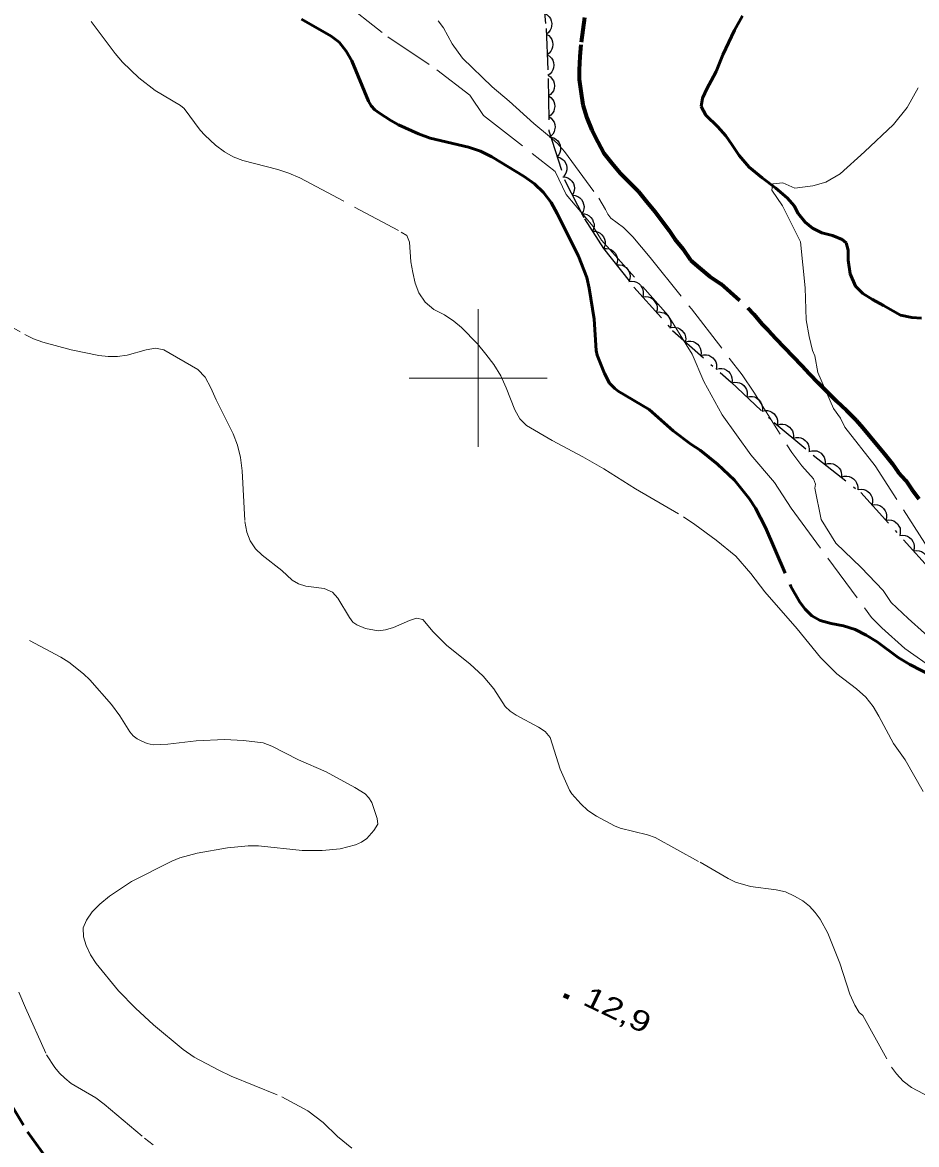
# Model space of a CAD drawing. Extents: x 355726 to 357533, y 5103782 to 5105258.
# Drawn here: x 356766.9 to 356831.8, y 5104044.4 to 5104125.8 of the extents above; entities that cross this region are included whole.
import ezdxf

# ---------------------------------------------------------------- set-up
doc = ezdxf.new("R2010")
doc.units = 0
doc.header["$LTSCALE"] = 0.6
for name, pattern in [('DASH_DOUBLE_DOT', [9.2, 5, -1.2, 0.3, -1.2, 0.3, -1.2]), ('DOT_DASHED', [7.7, 5, -1.2, 0.3, -1.2]), ('LONG_DASHED', [7.5, 6, -1.5]), ('MEDIUM_DASHED', [4.5, 3, -1.5])]:
    doc.linetypes.add(name, pattern=pattern)
for name, color, linetype, lineweight in [('1', 7, 'LONG_DASHED', 53), ('2', 7, 'LONG_DASHED', 13), ('3', 7, 'Continuous', 140), ('4', 7, 'DASH_DOUBLE_DOT', 53), ('44', 7, 'Continuous', 25), ('61', 7, 'Continuous', 13), ('7', 7, 'MEDIUM_DASHED', 70)]:
    doc.layers.add(name, color=color, linetype=linetype, lineweight=lineweight)

msp = doc.modelspace()

# ---------------------------------------------------------------- linework, layer by layer
at = {"layer": '1'}
for points in [[(356787.18, 5104126.03), (356789.34, 5104124.8), (356789.93, 5104124.36), (356790.44, 5104123.71), (356790.84, 5104123), (356792.04, 5104120.09), (356792.24, 5104119.75), (356792.5, 5104119.46), (356792.84, 5104119.21), (356793.67, 5104118.67), (356794.23, 5104118.37), (356795.68, 5104117.71), (356796.53, 5104117.41), (356799.3, 5104116.75), (356800.17, 5104116.46), (356801, 5104116.05), (356803.34, 5104114.62), (356804.08, 5104114.09), (356804.75, 5104113.45), (356805.3, 5104112.74), (356805.74, 5104111.94), (356807.29, 5104108.83), (356807.88, 5104107.3), (356808.06, 5104106.53), (356808.41, 5104104.28), (356808.56, 5104102), (356808.64, 5104101.65), (356809.16, 5104100.34), (356809.53, 5104099.62), (356809.91, 5104099.23), (356810.16, 5104099.05), (356812.42, 5104097.72), (356814.16, 5104096.17), (356815.44, 5104095.2), (356816.1, 5104094.76), (356817.38, 5104093.76), (356818.6, 5104092.59), (356819.66, 5104091.25), (356820.12, 5104090.57), (356820.84, 5104089.15), (356822.7, 5104084.88), (356823.34, 5104083.74), (356823.73, 5104083.23)], [(356823.73, 5104083.23), (356824.22, 5104082.76), (356824.82, 5104082.42), (356825.61, 5104082.2), (356826.5, 5104082.03), (356827.35, 5104081.76), (356828.15, 5104081.34), (356828.94, 5104080.87), (356830.48, 5104079.74), (356831.33, 5104079.23), (356833.01, 5104078.34)], [(356745.42, 5104067.93), (356747.37, 5104065.84), (356748.01, 5104065.2), (356749.52, 5104064.04), (356750.26, 5104063.4), (356753.76, 5104060.09), (356755.18, 5104058.55), (356758.28, 5104055.9), (356759.74, 5104054.59), (356763.97, 5104050.43), (356764.58, 5104049.69), (356765.15, 5104048.88), (356767.3, 5104045.33), (356768.57, 5104043.59)]]:
    msp.add_lwpolyline(points, dxfattribs=at)
at = {"layer": '2'}
for points in [[(356790.21, 5104127.29), (356793.46, 5104124.74), (356797, 5104122.36), (356799.39, 5104120.51), (356800.38, 5104119.05), (356805.58, 5104114.99), (356806.38, 5104113.32), (356808.34, 5104110.99), (356808.96, 5104110.01), (356813.79, 5104104.53), (356815.53, 5104101.72), (356816.37, 5104099.74), (356817.7, 5104097.32), (356819.79, 5104094.44), (356821.51, 5104092.43), (356822.71, 5104090.57), (356828.55, 5104082.63), (356829.28, 5104081.88), (356830.96, 5104080.38), (356833.16, 5104078.83)], [(356771.94, 5104125.87), (356773.66, 5104123.53), (356774.21, 5104122.92), (356775.38, 5104121.78), (356776.58, 5104120.86), (356778.42, 5104119.76), (356778.67, 5104119.55), (356779.84, 5104117.98), (356780.18, 5104117.61), (356780.95, 5104116.9), (356781.61, 5104116.41), (356782.23, 5104116.05), (356782.92, 5104115.79), (356785.46, 5104115.13), (356786.26, 5104114.86), (356787.07, 5104114.51), (356794.43, 5104110.59), (356794.84, 5104110.33), (356795.02, 5104109.86), (356795.13, 5104108.43), (356795.26, 5104107.66), (356795.43, 5104106.88), (356795.7, 5104106.18), (356796.15, 5104105.5), (356796.8, 5104104.98), (356797.56, 5104104.58), (356798.23, 5104104.13), (356798.8, 5104103.67), (356799.96, 5104102.47), (356800.57, 5104101.74), (356801.15, 5104100.98), (356801.64, 5104100.15), (356802.04, 5104099.29), (356802.66, 5104097.69), (356803.03, 5104097.05), (356803.5, 5104096.55), (356805.37, 5104095.47), (356807.6, 5104094.29), (356809.12, 5104093.42), (356811.42, 5104091.96), (356814.89, 5104089.94), (356815.72, 5104089.38), (356817.26, 5104088.23), (356818.7, 5104087.08), (356819.78, 5104085.82), (356820.8, 5104084.48), (356823.14, 5104081.8), (356824.83, 5104079.74), (356826.03, 5104078.55), (356827.46, 5104077.46), (356828.14, 5104076.84), (356828.66, 5104076.18), (356829.08, 5104075.48), (356830.14, 5104073.48), (356830.98, 5104072.3), (356832.29, 5104070)], [(356797.1, 5104125.9), (356797.49, 5104125.41), (356798.13, 5104124.23), (356798.88, 5104123.19), (356801.03, 5104121.13), (356802.26, 5104120.09), (356804.04, 5104118.47), (356805.17, 5104117.53), (356805.75, 5104117.01), (356806.28, 5104116.44), (356808.75, 5104113.05), (356809.25, 5104112.23), (356809.41, 5104111.88), (356809.63, 5104111.59), (356810.54, 5104110.91), (356811.23, 5104110.24), (356812.48, 5104108.75), (356815.48, 5104105.01), (356819.16, 5104100.22), (356820.01, 5104098.97), (356822.75, 5104094.59), (356823.48, 5104093.63), (356824.34, 5104092.7), (356824.47, 5104092.3), (356824.43, 5104092.01), (356824.89, 5104089.73), (356825.96, 5104088.01), (356827.8, 5104086.26), (356829.39, 5104084.59), (356829.97, 5104083.73), (356831.19, 5104082.55), (356833.56, 5104080.43)], [(356763.65, 5104105.13), (356767.11, 5104103.15), (356767.75, 5104102.84), (356768.42, 5104102.61), (356770.47, 5104102.05), (356772.48, 5104101.63), (356773.16, 5104101.55), (356773.84, 5104101.55), (356774.55, 5104101.67), (356775.92, 5104102.04), (356776.59, 5104102.16), (356777.2, 5104102.05), (356779.67, 5104100.61), (356780.2, 5104100.07), (356780.62, 5104099.29), (356780.99, 5104098.43), (356782.23, 5104095.95), (356782.55, 5104095.13), (356782.76, 5104094.23), (356782.88, 5104093.26), (356783.07, 5104089.59), (356783.21, 5104088.82), (356783.47, 5104088.18), (356783.86, 5104087.62), (356784.33, 5104087.16), (356785.75, 5104086.05), (356786.52, 5104085.33), (356786.96, 5104085.08), (356787.51, 5104084.91), (356788.84, 5104084.73), (356789.44, 5104084.47), (356789.83, 5104084.04), (356790.67, 5104082.62), (356790.92, 5104082.3), (356791.2, 5104082.11), (356791.83, 5104081.84), (356792.74, 5104081.67), (356793.29, 5104081.74), (356793.87, 5104081.9), (356795.02, 5104082.41), (356795.54, 5104082.59), (356795.98, 5104082.48), (356796.74, 5104081.59), (356797.74, 5104080.59), (356799.4, 5104079.26), (356800.37, 5104078.38), (356801.14, 5104077.46), (356801.97, 5104076.18), (356802.32, 5104075.84), (356802.76, 5104075.54), (356804.37, 5104074.68), (356804.86, 5104074.36), (356805.22, 5104073.92), (356805.95, 5104071.63), (356806.62, 5104070.11), (356806.81, 5104069.83), (356807.45, 5104069.11)], [(356835.23, 5104083.62), (356828.81, 5104093.62), (356826.61, 5104096.43), (356826.29, 5104097.1), (356825.78, 5104097.78), (356824.65, 5104100.39)], [(356767.45, 5104080.96), (356769.73, 5104079.75), (356770.31, 5104079.38), (356771.38, 5104078.55), (356771.82, 5104078.11), (356773.4, 5104076.32), (356774.02, 5104075.49), (356774.73, 5104074.34), (356774.98, 5104074.05), (356775.26, 5104073.83), (356775.6, 5104073.65), (356775.99, 5104073.5), (356776.43, 5104073.4), (356777.5, 5104073.45), (356779.54, 5104073.69), (356781.6, 5104073.79), (356782.99, 5104073.71), (356784.4, 5104073.55), (356785.04, 5104073.3), (356786.96, 5104072.3), (356788.98, 5104071.43), (356791.06, 5104070.3), (356791.8, 5104069.83), (356792.08, 5104069.55), (356792.29, 5104069.21), (356792.67, 5104068.04), (356792.72, 5104067.63), (356792.44, 5104067.18), (356791.92, 5104066.59), (356791.55, 5104066.34), (356791.1, 5104066.13), (356790, 5104065.84), (356788.69, 5104065.73), (356787.23, 5104065.74), (356784.07, 5104066.07), (356783.31, 5104066.07), (356781.81, 5104065.92), (356779.62, 5104065.54), (356778.36, 5104065.2), (356777.78, 5104064.96), (356774.86, 5104063.47), (356773.25, 5104062.41), (356772.55, 5104061.84), (356771.99, 5104061.28), (356771.59, 5104060.68), (356771.36, 5104060.12), (356771.38, 5104059.46), (356771.57, 5104058.83), (356771.88, 5104058.17), (356772.3, 5104057.53), (356773.9, 5104055.55), (356775.14, 5104054.3), (356776.45, 5104053.08), (356778.6, 5104051.29), (356779.41, 5104050.73), (356781.18, 5104049.79), (356782.09, 5104049.36), (356785.76, 5104047.86), (356787.64, 5104046.84), (356788.77, 5104045.99), (356789.8, 5104044.98), (356790.83, 5104044.13)], [(356807.45, 5104069.11), (356807.97, 5104068.63), (356808.6, 5104068.21), (356809.9, 5104067.51), (356810.3, 5104067.34), (356812.28, 5104066.86), (356812.85, 5104066.68), (356816.1, 5104064.88), (356818.14, 5104063.69), (356818.67, 5104063.44), (356819.77, 5104063.12), (356821.62, 5104062.87), (356822.3, 5104062.72), (356822.96, 5104062.42), (356823.55, 5104062.07), (356824.04, 5104061.68), (356824.46, 5104061.23), (356824.82, 5104060.75), (356825.37, 5104059.74), (356826.25, 5104057.55), (356826.97, 5104055.3), (356827.34, 5104054.51), (356827.65, 5104053.97), (356827.9, 5104053.76), (356829.98, 5104050.01), (356830.36, 5104049.53), (356830.84, 5104049.01), (356831.45, 5104048.55), (356833.64, 5104047.36)], [(356766.69, 5104055.46), (356767.16, 5104054.32), (356768.7, 5104050.92), (356769.29, 5104050), (356769.62, 5104049.59), (356770.03, 5104049.21), (356770.47, 5104048.84), (356772.27, 5104047.8), (356772.87, 5104047.34), (356775.79, 5104044.87), (356776.42, 5104044.38)]]:
    msp.add_lwpolyline(points, dxfattribs=at)
at = {"layer": '2', "linetype": 'Continuous'}
msp.add_lwpolyline([(356824.65, 5104100.39), (356824.43, 5104101.6), (356824.26, 5104101.99), (356824.03, 5104103.01), (356823.81, 5104104.22), (356823.72, 5104106.54), (356823.4, 5104109.88), (356822.09, 5104112.5), (356821.32, 5104113.62), (356821.38, 5104114.08), (356822.12, 5104114.16), (356822.99, 5104113.77), (356824.28, 5104113.94), (356825.22, 5104114.21), (356826.26, 5104114.82), (356828.03, 5104116.4), (356830.14, 5104118.39), (356831.12, 5104119.62), (356831.92, 5104121.06)], dxfattribs=at)
at = {"layer": '3'}
msp.add_line((356806.22, 5104055.23), (356806.58, 5104055.06), dxfattribs=at)
at = {"layer": '4'}
msp.add_lwpolyline([(356819.18, 5104126.28), (356818.59, 5104125.22), (356817.75, 5104123.45), (356817.27, 5104122.23), (356816.92, 5104121.56), (356816.63, 5104121.03), (356816.27, 5104120.3), (356816.18, 5104119.7), (356816.52, 5104119.07), (356817.4, 5104118.23), (356817.97, 5104117.57), (356818.41, 5104116.93), (356818.95, 5104116.13), (356819.67, 5104115.29), (356820.62, 5104114.51), (356821.6, 5104113.77), (356822.44, 5104113.05), (356822.92, 5104112.49), (356823.23, 5104111.93), (356823.73, 5104111.31), (356824.27, 5104110.86), (356824.94, 5104110.54), (356825.72, 5104110.35), (356826.41, 5104110.06), (356826.71, 5104109.8), (356826.86, 5104109.27), (356826.84, 5104108.54), (356826.99, 5104107.56), (356827.37, 5104106.67), (356827.91, 5104106.13), (356828.61, 5104105.69), (356829.4, 5104105.25), (356830.08, 5104104.87), (356830.65, 5104104.55), (356831.46, 5104104.4), (356832.17, 5104104.34)], dxfattribs=at)
at = {"layer": '44', "linetype": 'DOT_DASHED'}
msp.add_lwpolyline([(356804.61, 5104128.7), (356804.93, 5104125.36), (356805.08, 5104121.72), (356805.14, 5104117.93), (356806.3, 5104114.32), (356807.73, 5104111.55), (356809.1, 5104109.4), (356811.3, 5104106.6), (356814.11, 5104103.45), (356818.35, 5104099.7), (356821.48, 5104096.78), (356824.32, 5104094.41), (356827.76, 5104091.7), (356833.89, 5104084.92)], dxfattribs=at)
at = {"layer": '44'}
for points in [[(356804.83, 5104126.45), (356805.01, 5104126.35), (356805.15, 5104126.2), (356805.25, 5104126.07), (356805.31, 5104125.9), (356805.35, 5104125.72), (356805.33, 5104125.53), (356805.3, 5104125.37), (356805.22, 5104125.22), (356805.11, 5104125.07), (356804.97, 5104124.95)], [(356804.95, 5104124.95), (356805.12, 5104124.84), (356805.26, 5104124.69), (356805.35, 5104124.55), (356805.4, 5104124.38), (356805.43, 5104124.2), (356805.4, 5104124.01), (356805.36, 5104123.85), (356805.27, 5104123.7), (356805.15, 5104123.56), (356805.01, 5104123.45)], [(356805.01, 5104123.45), (356805.19, 5104123.34), (356805.32, 5104123.19), (356805.41, 5104123.05), (356805.46, 5104122.89), (356805.49, 5104122.7), (356805.46, 5104122.51), (356805.43, 5104122.35), (356805.34, 5104122.2), (356805.22, 5104122.06), (356805.07, 5104121.95)], [(356805.08, 5104121.95), (356805.25, 5104121.84), (356805.38, 5104121.68), (356805.47, 5104121.55), (356805.52, 5104121.38), (356805.54, 5104121.19), (356805.51, 5104121), (356805.47, 5104120.84), (356805.37, 5104120.7), (356805.25, 5104120.56), (356805.1, 5104120.46)], [(356805.1, 5104120.46), (356805.27, 5104120.34), (356805.41, 5104120.18), (356805.49, 5104120.05), (356805.54, 5104119.88), (356805.56, 5104119.69), (356805.53, 5104119.5), (356805.49, 5104119.35), (356805.39, 5104119.2), (356805.27, 5104119.06), (356805.12, 5104118.96)], [(356805.12, 5104118.96), (356805.3, 5104118.84), (356805.43, 5104118.69), (356805.52, 5104118.55), (356805.56, 5104118.38), (356805.58, 5104118.19), (356805.55, 5104118), (356805.51, 5104117.85), (356805.42, 5104117.7), (356805.29, 5104117.56), (356805.15, 5104117.46)], [(356805.29, 5104117.48), (356805.49, 5104117.42), (356805.66, 5104117.31), (356805.78, 5104117.2), (356805.88, 5104117.05), (356805.95, 5104116.88), (356805.97, 5104116.69), (356805.98, 5104116.53), (356805.93, 5104116.36), (356805.86, 5104116.19), (356805.74, 5104116.05)], [(356805.74, 5104116.05), (356805.94, 5104115.99), (356806.11, 5104115.88), (356806.24, 5104115.77), (356806.33, 5104115.62), (356806.41, 5104115.45), (356806.43, 5104115.26), (356806.44, 5104115.1), (356806.39, 5104114.93), (356806.31, 5104114.76), (356806.2, 5104114.62)], [(356806.15, 5104114.6), (356806.36, 5104114.58), (356806.55, 5104114.5), (356806.69, 5104114.41), (356806.81, 5104114.28), (356806.91, 5104114.12), (356806.96, 5104113.94), (356807, 5104113.78), (356806.98, 5104113.61), (356806.93, 5104113.43), (356806.84, 5104113.27)], [(356806.84, 5104113.27), (356807.05, 5104113.24), (356807.24, 5104113.16), (356807.38, 5104113.08), (356807.5, 5104112.95), (356807.59, 5104112.79), (356807.65, 5104112.61), (356807.69, 5104112.45), (356807.67, 5104112.27), (356807.62, 5104112.09), (356807.53, 5104111.94)], [(356807.5, 5104111.92), (356807.71, 5104111.91), (356807.9, 5104111.85), (356808.05, 5104111.77), (356808.18, 5104111.65), (356808.29, 5104111.51), (356808.36, 5104111.33), (356808.41, 5104111.18), (356808.41, 5104111), (356808.37, 5104110.82), (356808.3, 5104110.65)], [(356808.3, 5104110.65), (356808.51, 5104110.65), (356808.7, 5104110.58), (356808.85, 5104110.51), (356808.98, 5104110.39), (356809.09, 5104110.24), (356809.17, 5104110.07), (356809.22, 5104109.91), (356809.21, 5104109.73), (356809.18, 5104109.55), (356809.11, 5104109.39)], [(356809.11, 5104109.39), (356809.32, 5104109.4), (356809.52, 5104109.36), (356809.67, 5104109.3), (356809.81, 5104109.19), (356809.94, 5104109.06), (356810.03, 5104108.89), (356810.09, 5104108.74), (356810.11, 5104108.56), (356810.09, 5104108.38), (356810.04, 5104108.21)], [(356810.04, 5104108.21), (356810.25, 5104108.22), (356810.44, 5104108.18), (356810.6, 5104108.12), (356810.74, 5104108.01), (356810.86, 5104107.88), (356810.96, 5104107.71), (356811.02, 5104107.56), (356811.03, 5104107.38), (356811.02, 5104107.2), (356810.96, 5104107.03)], [(356810.94, 5104107.01), (356811.14, 5104107.03), (356811.35, 5104107), (356811.5, 5104106.95), (356811.65, 5104106.86), (356811.78, 5104106.73), (356811.89, 5104106.57), (356811.96, 5104106.42), (356811.98, 5104106.25), (356811.98, 5104106.06), (356811.94, 5104105.89)], [(356811.94, 5104105.89), (356812.14, 5104105.92), (356812.34, 5104105.88), (356812.5, 5104105.83), (356812.65, 5104105.74), (356812.78, 5104105.61), (356812.88, 5104105.45), (356812.96, 5104105.3), (356812.98, 5104105.13), (356812.98, 5104104.94), (356812.93, 5104104.77)], [(356812.93, 5104104.77), (356813.14, 5104104.8), (356813.34, 5104104.76), (356813.5, 5104104.72), (356813.65, 5104104.62), (356813.78, 5104104.49), (356813.88, 5104104.33), (356813.95, 5104104.18), (356813.98, 5104104.01), (356813.98, 5104103.82), (356813.93, 5104103.65)], [(356813.91, 5104103.63), (356814.11, 5104103.68), (356814.32, 5104103.67), (356814.48, 5104103.64), (356814.64, 5104103.56), (356814.78, 5104103.45), (356814.9, 5104103.3), (356814.99, 5104103.17), (356815.04, 5104103), (356815.06, 5104102.81), (356815.03, 5104102.63)], [(356815.03, 5104102.63), (356815.24, 5104102.68), (356815.44, 5104102.68), (356815.6, 5104102.65), (356815.76, 5104102.57), (356815.91, 5104102.46), (356816.03, 5104102.31), (356816.12, 5104102.17), (356816.16, 5104102), (356816.18, 5104101.82), (356816.16, 5104101.64)], [(356816.16, 5104101.64), (356816.36, 5104101.69), (356816.56, 5104101.68), (356816.73, 5104101.65), (356816.88, 5104101.57), (356817.03, 5104101.46), (356817.15, 5104101.31), (356817.24, 5104101.18), (356817.29, 5104101.01), (356817.3, 5104100.82), (356817.28, 5104100.64)], [(356817.28, 5104100.64), (356817.48, 5104100.7), (356817.69, 5104100.69), (356817.85, 5104100.66), (356818.01, 5104100.58), (356818.16, 5104100.47), (356818.28, 5104100.32), (356818.36, 5104100.18), (356818.41, 5104100.01), (356818.43, 5104099.83), (356818.41, 5104099.65)], [(356818.4, 5104099.65), (356818.61, 5104099.7), (356818.81, 5104099.68), (356818.97, 5104099.65), (356819.13, 5104099.57), (356819.27, 5104099.45), (356819.39, 5104099.3), (356819.47, 5104099.16), (356819.51, 5104098.99), (356819.53, 5104098.8), (356819.5, 5104098.63)], [(356819.5, 5104098.63), (356819.7, 5104098.67), (356819.91, 5104098.66), (356820.07, 5104098.63), (356820.22, 5104098.54), (356820.37, 5104098.43), (356820.49, 5104098.28), (356820.57, 5104098.14), (356820.61, 5104097.97), (356820.63, 5104097.78), (356820.6, 5104097.6)], [(356820.6, 5104097.6), (356820.8, 5104097.65), (356821, 5104097.64), (356821.17, 5104097.6), (356821.32, 5104097.52), (356821.47, 5104097.41), (356821.58, 5104097.25), (356821.67, 5104097.11), (356821.71, 5104096.94), (356821.72, 5104096.76), (356821.69, 5104096.58)], [(356821.7, 5104096.59), (356821.91, 5104096.65), (356822.11, 5104096.65), (356822.27, 5104096.62), (356822.43, 5104096.55), (356822.58, 5104096.44), (356822.71, 5104096.3), (356822.8, 5104096.16), (356822.85, 5104095.99), (356822.87, 5104095.81), (356822.86, 5104095.63)], [(356822.86, 5104095.63), (356823.06, 5104095.69), (356823.26, 5104095.69), (356823.42, 5104095.66), (356823.58, 5104095.59), (356823.73, 5104095.48), (356823.86, 5104095.34), (356823.95, 5104095.2), (356824, 5104095.03), (356824.03, 5104094.85), (356824.01, 5104094.67)], [(356824, 5104094.66), (356824.2, 5104094.72), (356824.4, 5104094.73), (356824.57, 5104094.71), (356824.73, 5104094.64), (356824.88, 5104094.54), (356825.01, 5104094.39), (356825.11, 5104094.26), (356825.16, 5104094.1), (356825.19, 5104093.91), (356825.18, 5104093.73)], [(356825.18, 5104093.73), (356825.38, 5104093.8), (356825.58, 5104093.8), (356825.75, 5104093.78), (356825.91, 5104093.71), (356826.06, 5104093.61), (356826.19, 5104093.47), (356826.29, 5104093.33), (356826.34, 5104093.17), (356826.37, 5104092.98), (356826.36, 5104092.8)], [(356826.36, 5104092.8), (356826.56, 5104092.87), (356826.76, 5104092.87), (356826.92, 5104092.85), (356827.09, 5104092.78), (356827.24, 5104092.68), (356827.37, 5104092.54), (356827.46, 5104092.41), (356827.52, 5104092.24), (356827.55, 5104092.06), (356827.54, 5104091.88)], [(356827.57, 5104091.91), (356827.78, 5104091.94), (356827.98, 5104091.91), (356828.13, 5104091.86), (356828.28, 5104091.77), (356828.42, 5104091.64), (356828.52, 5104091.48), (356828.59, 5104091.33), (356828.62, 5104091.16), (356828.62, 5104090.97), (356828.57, 5104090.8)], [(356828.57, 5104090.8), (356828.78, 5104090.83), (356828.98, 5104090.8), (356829.14, 5104090.75), (356829.29, 5104090.65), (356829.42, 5104090.53), (356829.53, 5104090.37), (356829.6, 5104090.22), (356829.63, 5104090.05), (356829.62, 5104089.86), (356829.58, 5104089.69)], [(356829.58, 5104089.69), (356829.79, 5104089.72), (356829.99, 5104089.68), (356830.15, 5104089.64), (356830.29, 5104089.54), (356830.43, 5104089.42), (356830.53, 5104089.25), (356830.61, 5104089.11), (356830.63, 5104088.93), (356830.63, 5104088.75), (356830.59, 5104088.57)], [(356830.59, 5104088.57), (356830.79, 5104088.6), (356830.99, 5104088.57), (356831.15, 5104088.52), (356831.3, 5104088.43), (356831.44, 5104088.3), (356831.54, 5104088.14), (356831.61, 5104088), (356831.64, 5104087.82), (356831.64, 5104087.64), (356831.59, 5104087.46)], [(356831.59, 5104087.46), (356831.8, 5104087.49), (356832, 5104087.46), (356832.16, 5104087.41), (356832.31, 5104087.32), (356832.44, 5104087.19), (356832.54, 5104087.03), (356832.62, 5104086.88), (356832.64, 5104086.71), (356832.64, 5104086.52), (356832.6, 5104086.35)]]:
    msp.add_lwpolyline(points, dxfattribs=at)
at = {"layer": '61'}
for p, q in [((356800, 5104095), (356800, 5104105)), ((356795, 5104100), (356805, 5104100))]:
    msp.add_line(p, q, dxfattribs=at)
at = {"layer": '7'}
msp.add_lwpolyline([(356807.72, 5104126.15), (356807.45, 5104124.16), (356807.37, 5104123.31), (356807.33, 5104122.35), (356807.34, 5104121.65), (356807.46, 5104120.8), (356807.61, 5104119.82), (356807.88, 5104118.88), (356808.26, 5104117.97), (356808.69, 5104117.14), (356809.12, 5104116.31), (356809.71, 5104115.59), (356810.3, 5104114.86), (356811, 5104114.17), (356811.63, 5104113.53), (356812.22, 5104112.8), (356812.81, 5104112.08), (356813.32, 5104111.4), (356813.83, 5104110.72), (356814.27, 5104110.08), (356814.86, 5104109.36), (356815.4, 5104108.56), (356816.07, 5104107.99), (356816.82, 5104107.37), (356817.61, 5104106.83), (356819.57, 5104105.08), (356820.01, 5104104.64), (356820.6, 5104103.91), (356821.05, 5104103.47), (356821.6, 5104102.86), (356822.23, 5104102.21), (356822.86, 5104101.56), (356823.49, 5104100.92), (356824.05, 5104100.31), (356824.68, 5104099.66), (356825.31, 5104099.02), (356826.01, 5104098.33), (356826.72, 5104097.64), (356827.42, 5104096.95), (356827.9, 5104096.38), (356828.38, 5104095.82), (356828.86, 5104095.25), (356829.45, 5104094.53), (356830.04, 5104093.81), (356830.47, 5104093.17), (356831.03, 5104092.56), (356831.47, 5104091.92), (356831.98, 5104091.24)], dxfattribs=at)

# ---------------------------------------------------------------- texts
at = {"layer": '3', "width": 1.3}
msp.add_text('12,9   ', height=1.5, rotation=334.423, dxfattribs=at).set_placement((356807.51, 5104054.59))

doc.saveas('drawing.dxf')
